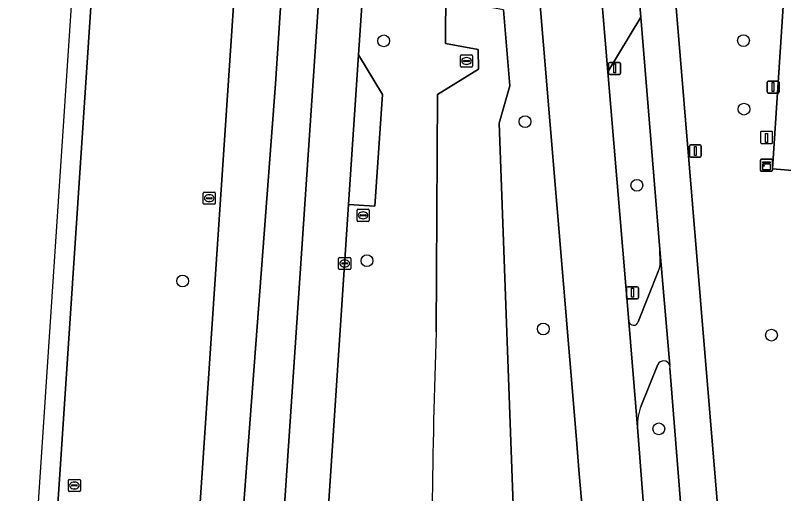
# Model space of a CAD drawing. Extents: x 161848 to 162726, y 385382 to 386521.
# Drawn here: x 161849.2 to 161912.9, y 385423.9 to 385463.5 of the extents above; entities that cross this region are included whole.
import ezdxf

# ---------------------------------------------------------------- set-up
doc = ezdxf.new("R2010")
doc.units = 0
for name, color, linetype in [('IMGEO_Berm_groen', 7, 'Continuous'), ('IMGEO_Berm_open', 7, 'Continuous'), ('IMGEO_Boom', 7, 'Continuous'), ('IMGEO_Fietspad_gesloten', 7, 'Continuous'), ('IMGEO_Groenvoorziening', 7, 'Continuous'), ('IMGEO_Kast', 7, 'Continuous'), ('IMGEO_Kolk', 7, 'Continuous'), ('IMGEO_Laadpaal', 7, 'Continuous'), ('IMGEO_Lichtmast', 7, 'Continuous'), ('IMGEO_Parkeervlak_open', 7, 'Continuous'), ('IMGEO_Rijbaan_regionaal_gesloten', 7, 'Continuous'), ('IMGEO_Rioolput', 7, 'Continuous'), ('IMGEO_Verkeersbordpaal', 7, 'Continuous')]:
    doc.layers.add(name, color=color, linetype=linetype)

msp = doc.modelspace()

# ---------------------------------------------------------------- linework, layer by layer
at = {"layer": 'IMGEO_Berm_groen'}
for points in [[(161850.04, 385383.453), (161861.874, 385384.098), (161862.08, 385387.158), (161862.297, 385390.387), (161862.363, 385391.376), (161862.52, 385393.716), (161862.624, 385395.254), (161862.644, 385395.551), (161869.28, 385494.353), (161879.601, 385646.755), (161879.855, 385650.506), (161886.734, 385752.082)], [(161874.574, 385750), (161867.677, 385647.213), (161867.651, 385646.82), (161861.953, 385561.433), (161857.837, 385500), (161855.913, 385471.284), (161851.499, 385405.07), (161850.815, 385394.94), (161850.796, 385394.661), (161850.693, 385393.125), (161850.535, 385390.787), (161850.467, 385389.779), (161850.266, 385386.806), (161850.248, 385386.532), (161850.04, 385383.453)], [(161891.471, 385540.191), (161898.335, 385458.805), (161901.062, 385463.338), (161897.935, 385500), (161893.77, 385550.12)], [(161889.314, 385454.567), (161890.199, 385457.665), (161889.684, 385463.956), (161888.463, 385464.183), (161886.702, 385502.698), (161885.035, 385488.505), (161884.854, 385461.155), (161887.572, 385460.671), (161887.586, 385459.05), (161884.203, 385456.934), (161884.1, 385437.258)], [(161889.684, 385463.956), (161890.199, 385457.665), (161889.314, 385454.567), (161890.609, 385419.133), (161889.536, 385398.181), (161889.487, 385397.081), (161889.481, 385396.936), (161890.156, 385396.971), (161890.087, 385397.152), (161896.143, 385399.974), (161896.033, 385401.329), (161898.036, 385401.558), (161897.908, 385403.12), (161897.454, 385408.45), (161895.93, 385425.832), (161895.721, 385428.338), (161889.735, 385500.002)], [(161884.1, 385437.258), (161884.203, 385456.934), (161887.586, 385459.05), (161887.572, 385460.671), (161884.854, 385461.155), (161885.035, 385488.505)], [(161878.065, 385466.37), (161877.654, 385460.214), (161879.63, 385456.949), (161879.011, 385447.685), (161876.827, 385447.831), (161874.991, 385420.342), (161877.662, 385420.152), (161877.175, 385412.843), (161878.851, 385412.708), (161878.681, 385410.589), (161877.033, 385410.721), (161876.972, 385409.809), (161876.952, 385409.509), (161876.234, 385398.727), (161873.561, 385398.933), (161873.372, 385396.104), (161873.351, 385395.793), (161873.249, 385394.253), (161873.092, 385391.909), (161873.027, 385390.938), (161872.806, 385387.626), (161872.796, 385387.478), (161872.61, 385384.683)], [(161901.062, 385463.338), (161898.335, 385458.805), (161900.079, 385438.115)], [(161902.656, 385443.08), (161902.632, 385444.087), (161901.062, 385463.338)], [(161882.261, 385401.592), (161882.186, 385400.756), (161882.33, 385400.684), (161889.536, 385398.181), (161890.609, 385419.133), (161889.314, 385454.567)], [(161900.855, 385438.087), (161902.505, 385442.261)], [(161902.467, 385434.563), (161901.097, 385431.142)], [(161905.996, 385402.015), (161905.718, 385406.175), (161903.483, 385434.244)], [(161900.777, 385429.373), (161902.136, 385411.804), (161902.258, 385410.405), (161902.597, 385404.706), (161902.968, 385402.283), (161903.181, 385401.639)]]:
    msp.add_lwpolyline(points, dxfattribs=at)
for centre, radius, start, end in [((161901.492, 385442.871), 1.183, 328.94299, 10.16425), ((161900.471, 385438.22), 0.406, 194.95596, 340.91108), ((162412.287, 385417.466), 528.558, 177.85399, 179.44601), ((162412.287, 385417.466), 528.558, 177.85399, 179.44601), ((161902.95, 385434.324), 0.539, 18.58206, 153.70563), ((161902.949, 385434.324), 0.54, 351.43538, 18.54334), ((161905.392, 385429.452), 4.616, 158.51665, 180.97629)]:
    msp.add_arc(centre, radius, start, end, dxfattribs=at)
at = {"layer": 'IMGEO_Berm_open'}
msp.add_lwpolyline([(161877.654, 385460.214), (161876.827, 385447.831), (161879.011, 385447.685), (161879.63, 385456.949)], close=True, dxfattribs=at)
at = {"layer": 'IMGEO_Boom'}
for centre in [(161879.735, 385461.386), (161909.582, 385461.406), (161909.622, 385455.726), (161891.463, 385454.692), (161900.737, 385449.417), (161878.343, 385443.161), (161863.05, 385441.478), (161892.971, 385437.507), (161911.902, 385436.995), (161902.554, 385429.226)]:
    msp.add_circle(centre, 0.489, dxfattribs=at)
at = {"layer": 'IMGEO_Fietspad_gesloten'}
for points in [[(161899.736, 385645.932), (161896.739, 385646.065), (161894.893, 385615.86), (161894.193, 385607.529), (161893.293, 385589.528), (161893.052, 385569.717), (161893.3, 385560.188), (161893.77, 385550.12), (161897.935, 385500), (161901.062, 385463.338), (161902.632, 385444.087), (161903.461, 385434.496)], [(161909.322, 385399.434), (161909.034, 385401.64), (161908.994, 385402.417), (161909.084, 385402.439), (161908.941, 385404.608), (161901.066, 385499.418), (161901.017, 385500), (161897.98, 385535.282), (161897.422, 385541.766), (161896.288, 385560.512), (161896.078, 385578.311), (161896.226, 385586.953), (161896.941, 385603.267), (161897.42, 385611.148), (161897.796, 385616.102), (161899.736, 385645.932)], [(161903.461, 385434.496), (161902.632, 385444.087), (161902.656, 385443.08)], [(161902.505, 385442.261), (161900.855, 385438.087)], [(161900.079, 385438.115), (161900.777, 385429.373)], [(161901.097, 385431.142), (161902.467, 385434.563)], [(161903.483, 385434.244), (161905.718, 385406.175), (161905.996, 385402.015), (161905.859, 385400.987)]]:
    msp.add_lwpolyline(points, dxfattribs=at)
for centre, radius, start, end in [((161901.492, 385442.871), 1.183, 328.94299, 10.16425), ((161900.471, 385438.22), 0.406, 194.95596, 340.91108), ((161902.95, 385434.324), 0.539, 18.58206, 153.70563), ((161902.949, 385434.324), 0.54, 351.43538, 18.54334), ((161905.392, 385429.452), 4.616, 158.51665, 180.97629)]:
    msp.add_arc(centre, radius, start, end, dxfattribs=at)
at = {"layer": 'IMGEO_Groenvoorziening'}
msp.add_lwpolyline([(161909.084, 385402.439), (161908.994, 385402.417), (161909.034, 385401.64), (161919.121, 385409.529), (161919.509, 385420.403), (161918.799, 385420.451), (161918.939, 385422.345), (161920.48, 385443.216), (161920.699, 385446.942), (161916.773, 385447.176), (161916.98, 385450.354), (161911.984, 385450.773), (161915.225, 385500), (161915.33, 385501.593), (161912.567, 385501.667), (161901.066, 385499.418), (161908.941, 385404.608)], close=True, dxfattribs=at)
at = {"layer": 'IMGEO_Kast'}
for p, q in [((161911.062, 385451.573), (161911.903, 385451.573)), ((161911.903, 385451.573), (161911.062, 385451.573)), ((161910.987, 385450.648), (161910.987, 385451.489)), ((161910.987, 385451.489), (161910.987, 385450.648)), ((161911.987, 385451.498), (161911.987, 385450.657)), ((161911.987, 385450.657), (161911.987, 385451.498)), ((161911.912, 385450.573), (161911.071, 385450.573)), ((161911.071, 385450.573), (161911.912, 385450.573))]:
    msp.add_line(p, q, dxfattribs=at)
for points in [[(161911.182, 385451.363), (161911.782, 385451.363), (161911.782, 385451.278), (161911.182, 385451.278), (161911.182, 385451.363)], [(161911.182, 385451.188), (161911.782, 385451.188), (161911.782, 385450.699), (161911.182, 385450.699), (161911.182, 385451.188)]]:
    msp.add_lwpolyline(points, dxfattribs=at)
msp.add_circle((161911.266, 385451.037), 0.0377, dxfattribs=at)
for centre, start, end in [((161911.065, 385451.495), 92.4484, 184.28452), ((161911.065, 385451.495), 92.4484, 184.28452), ((161911.909, 385451.495), 2.4484, 94.28452), ((161911.909, 385451.495), 2.4484, 94.28452), ((161911.065, 385450.651), 182.4484, 274.28452), ((161911.065, 385450.651), 182.4484, 274.28452), ((161911.909, 385450.651), 272.4484, 4.28452), ((161911.909, 385450.651), 272.4484, 4.28452)]:
    msp.add_arc(centre, 0.0779, start, end, dxfattribs=at)
at = {"layer": 'IMGEO_Kolk'}
for p, q in [((161875.995, 385442.507), (161875.995, 385443.359)), ((161876.07, 385443.433), (161876.922, 385443.433)), ((161876.996, 385443.359), (161876.996, 385442.507)), ((161876.254, 385442.927), (161876.254, 385442.939)), ((161876.692, 385442.89), (161876.294, 385442.89)), ((161876.297, 385442.976), (161876.695, 385442.976)), ((161876.506, 385442.653), (161876.481, 385442.653)), ((161876.483, 385443.213), (161876.508, 385443.213)), ((161876.738, 385442.939), (161876.738, 385442.927)), ((161876.922, 385442.433), (161876.07, 385442.433))]:
    msp.add_line(p, q, dxfattribs=at)
for points in [[(161875.995, 385442.507), (161875.995, 385443.359)], [(161876.07, 385443.433), (161876.922, 385443.433)], [(161876.996, 385443.359), (161876.996, 385442.507)], [(161876.922, 385442.433), (161876.07, 385442.433)]]:
    msp.add_lwpolyline(points, dxfattribs=at)
for centre, radius, start, end in [((161876.072, 385443.357), 0.0765, 91.55205, 178.44795), ((161876.072, 385443.357), 0.0765, 91.55205, 178.44795), ((161876.92, 385443.357), 0.0765, 1.55205, 88.44795), ((161876.92, 385443.357), 0.0765, 1.55205, 88.44795), ((161876.294, 385442.936), 0.0403, 85.87752, 175.75265), ((161876.291, 385442.926), 0.0366, 178.93798, 274.71019), ((161876.695, 385442.933), 0.043, 264.86636, 352.45326), ((161876.699, 385442.938), 0.0386, 1.73085, 96.63898), ((161876.072, 385442.509), 0.0765, 181.55205, 268.44795), ((161876.072, 385442.509), 0.0765, 181.55205, 268.44795), ((161876.92, 385442.509), 0.0765, 271.55205, 358.44795), ((161876.92, 385442.509), 0.0765, 271.55205, 358.44795)]:
    msp.add_arc(centre, radius, start, end, dxfattribs=at)
for centre, major_axis, ratio, start_param, end_param in [((161876.482, 385442.933), (-0.387, 0.002), 0.722429, 4.712389, 7.853982), ((161876.507, 385442.933), (-0.39, 0.002), 0.717154, 1.570796, 4.712389)]:
    msp.add_ellipse(centre, major_axis=major_axis, ratio=ratio, start_param=start_param, end_param=end_param, dxfattribs=at)
at = {"layer": 'IMGEO_Laadpaal'}
for p, q in [((161911, 385453.802), (161911, 385452.961)), ((161911, 385453.802), (161911, 385452.961)), ((161911.916, 385453.886), (161911.075, 385453.886)), ((161911.916, 385453.886), (161911.075, 385453.886)), ((161912, 385452.97), (161912, 385453.811)), ((161912, 385452.97), (161912, 385453.811)), ((161911.084, 385452.886), (161911.925, 385452.886)), ((161911.084, 385452.886), (161911.925, 385452.886))]:
    msp.add_line(p, q, dxfattribs=at)
msp.add_lwpolyline([(161911.415, 385453.699), (161911.575, 385453.699), (161911.575, 385452.966), (161911.415, 385452.966), (161911.415, 385453.699)], dxfattribs=at)
for centre, start, end in [((161911.078, 385453.808), 92.4484, 184.28452), ((161911.078, 385453.808), 92.4484, 184.28452), ((161911.922, 385453.808), 2.4484, 94.28452), ((161911.922, 385453.808), 2.4484, 94.28452), ((161911.078, 385452.964), 182.4484, 274.28452), ((161911.078, 385452.964), 182.4484, 274.28452), ((161911.922, 385452.964), 272.4484, 4.28452), ((161911.922, 385452.964), 272.4484, 4.28452)]:
    msp.add_arc(centre, 0.0779, start, end, dxfattribs=at)
at = {"layer": 'IMGEO_Lichtmast'}
for p, q in [((161898.395, 385458.702), (161898.395, 385459.502)), ((161898.395, 385459.502), (161898.395, 385458.702)), ((161898.495, 385459.602), (161899.285, 385459.602)), ((161899.285, 385459.602), (161898.495, 385459.602)), ((161899.385, 385459.502), (161899.385, 385458.702)), ((161899.385, 385458.702), (161899.385, 385459.502)), ((161899.285, 385458.602), (161898.495, 385458.602)), ((161898.495, 385458.602), (161899.285, 385458.602)), ((161911.541, 385457.155), (161911.541, 385457.955)), ((161911.541, 385457.955), (161911.541, 385457.155)), ((161911.641, 385458.055), (161912.431, 385458.055)), ((161912.431, 385458.055), (161911.641, 385458.055)), ((161912.531, 385457.955), (161912.531, 385457.155)), ((161912.531, 385457.155), (161912.531, 385457.955)), ((161912.431, 385457.055), (161911.641, 385457.055)), ((161911.641, 385457.055), (161912.431, 385457.055)), ((161899.884, 385440.107), (161899.884, 385440.907)), ((161899.884, 385440.907), (161899.884, 385440.107)), ((161899.984, 385441.007), (161900.774, 385441.007)), ((161900.774, 385441.007), (161899.984, 385441.007)), ((161900.874, 385440.907), (161900.874, 385440.107)), ((161900.874, 385440.107), (161900.874, 385440.907)), ((161900.774, 385440.007), (161899.984, 385440.007)), ((161899.984, 385440.007), (161900.774, 385440.007))]:
    msp.add_line(p, q, dxfattribs=at)
for points in [[(161898.815, 385459.477), (161898.965, 385459.477), (161898.965, 385458.727), (161898.815, 385458.727), (161898.815, 385459.477)], [(161911.961, 385457.93), (161912.111, 385457.93), (161912.111, 385457.18), (161911.961, 385457.18), (161911.961, 385457.93)], [(161900.304, 385440.882), (161900.454, 385440.882), (161900.454, 385440.132), (161900.304, 385440.132), (161900.304, 385440.882)]]:
    msp.add_lwpolyline(points, dxfattribs=at)
for centre, start, end in [((161898.495, 385459.502), 90, 180), ((161898.495, 385459.502), 90, 180), ((161899.285, 385459.502), 0, 90), ((161899.285, 385459.502), 360, 90), ((161898.495, 385458.702), 180, 270), ((161898.495, 385458.702), 180, 270), ((161899.285, 385458.702), 270, 0), ((161899.285, 385458.702), 270, 0), ((161911.641, 385457.955), 90, 180), ((161911.641, 385457.955), 90, 180), ((161912.431, 385457.955), 0, 90), ((161912.431, 385457.955), 360, 90), ((161911.641, 385457.155), 180, 270), ((161911.641, 385457.155), 180, 270), ((161912.431, 385457.155), 270, 0), ((161912.431, 385457.155), 270, 0), ((161899.984, 385440.907), 90, 180), ((161899.984, 385440.907), 90, 180), ((161900.774, 385440.907), 0, 90), ((161900.774, 385440.907), 360, 90), ((161899.984, 385440.107), 180, 270), ((161899.984, 385440.107), 180, 270), ((161900.774, 385440.107), 270, 0), ((161900.774, 385440.107), 270, 0)]:
    msp.add_arc(centre, 0.1, start, end, dxfattribs=at)
at = {"layer": 'IMGEO_Parkeervlak_open'}
msp.add_lwpolyline([(161916.98, 385450.354), (161920.255, 385500), (161920.322, 385501.259), (161915.33, 385501.593), (161915.225, 385500), (161911.984, 385450.773)], close=True, dxfattribs=at)
at = {"layer": 'IMGEO_Rijbaan_regionaal_gesloten'}
for points in [[(161849.178, 385394.855), (161850.815, 385394.94), (161851.499, 385405.07), (161855.913, 385471.284), (161857.837, 385500), (161861.953, 385561.433), (161867.651, 385646.82), (161867.677, 385647.213), (161865.968, 385647.294), (161861.764, 385584.094)], [(161883.172, 385646.619), (161879.601, 385646.755), (161869.28, 385494.353), (161862.644, 385395.551), (161866.06, 385395.668), (161870.754, 385457.834)], [(161886.367, 385646.496), (161883.172, 385646.619), (161870.754, 385457.834), (161866.06, 385395.668), (161869.681, 385395.908), (161877.461, 385510.837)]]:
    msp.add_lwpolyline(points, close=True, dxfattribs=at)
for points in [[(161884.653, 385550.506), (161886.055, 385589.424), (161890.2, 385646.349), (161886.367, 385646.496), (161877.461, 385510.837), (161869.681, 385395.908), (161873.351, 385395.793), (161873.372, 385396.104), (161873.561, 385398.933), (161874.991, 385420.342)], [(161874.991, 385420.342), (161876.827, 385447.831), (161877.654, 385460.214), (161878.065, 385466.37), (161879.706, 385488.873), (161882.677, 385534.528), (161883.659, 385549.609)], [(161885.637, 385549.056), (161889.735, 385500.002), (161895.721, 385428.338), (161895.93, 385425.832), (161897.454, 385408.45), (161897.908, 385403.12), (161898.036, 385401.558), (161898.073, 385401.109), (161898.218, 385399.409), (161898.406, 385397.111)], [(161903.952, 385399.317), (161903.181, 385401.639), (161902.968, 385402.283), (161902.597, 385404.706), (161902.258, 385410.405), (161902.136, 385411.804), (161900.777, 385429.373), (161900.079, 385438.115), (161898.335, 385458.805), (161891.471, 385540.191)]]:
    msp.add_lwpolyline(points, dxfattribs=at)
at = {"layer": 'IMGEO_Rioolput'}
for p, q in [((161886.103, 385459.29), (161886.103, 385460.142)), ((161886.178, 385460.216), (161887.03, 385460.216)), ((161886.591, 385459.996), (161886.616, 385459.996)), ((161887.104, 385460.142), (161887.104, 385459.29)), ((161887.03, 385459.216), (161886.178, 385459.216)), ((161886.362, 385459.71), (161886.362, 385459.722)), ((161886.8, 385459.673), (161886.402, 385459.673)), ((161886.405, 385459.759), (161886.803, 385459.759)), ((161886.614, 385459.436), (161886.589, 385459.436)), ((161886.846, 385459.722), (161886.846, 385459.71)), ((161864.765, 385447.916), (161864.765, 385448.768)), ((161864.84, 385448.842), (161865.692, 385448.842)), ((161865.024, 385448.336), (161865.024, 385448.348)), ((161865.067, 385448.385), (161865.465, 385448.385)), ((161865.253, 385448.622), (161865.278, 385448.622)), ((161865.508, 385448.348), (161865.508, 385448.336)), ((161865.766, 385448.768), (161865.766, 385447.916)), ((161865.692, 385447.842), (161864.84, 385447.842)), ((161865.462, 385448.299), (161865.064, 385448.299)), ((161865.276, 385448.062), (161865.251, 385448.062)), ((161877.524, 385446.5), (161877.524, 385447.352)), ((161877.599, 385447.426), (161878.451, 385447.426)), ((161878.012, 385447.206), (161878.037, 385447.206)), ((161878.525, 385447.352), (161878.525, 385446.5)), ((161878.451, 385446.426), (161877.599, 385446.426)), ((161877.783, 385446.92), (161877.783, 385446.932)), ((161878.221, 385446.883), (161877.823, 385446.883)), ((161877.826, 385446.969), (161878.224, 385446.969)), ((161878.035, 385446.646), (161878.01, 385446.646)), ((161878.267, 385446.932), (161878.267, 385446.92)), ((161853.575, 385424.11), (161853.575, 385424.962)), ((161853.65, 385425.036), (161854.502, 385425.036)), ((161854.063, 385424.816), (161854.088, 385424.816)), ((161854.576, 385424.962), (161854.576, 385424.11)), ((161853.834, 385424.53), (161853.834, 385424.542)), ((161854.272, 385424.493), (161853.874, 385424.493)), ((161853.877, 385424.579), (161854.275, 385424.579)), ((161854.086, 385424.256), (161854.061, 385424.256)), ((161854.318, 385424.542), (161854.318, 385424.53)), ((161854.502, 385424.036), (161853.65, 385424.036))]:
    msp.add_line(p, q, dxfattribs=at)
for points in [[(161886.103, 385459.29), (161886.103, 385460.142)], [(161886.178, 385460.216), (161887.03, 385460.216)], [(161887.104, 385460.142), (161887.104, 385459.29)], [(161887.03, 385459.216), (161886.178, 385459.216)], [(161864.765, 385447.916), (161864.765, 385448.768)], [(161864.84, 385448.842), (161865.692, 385448.842)], [(161865.766, 385448.768), (161865.766, 385447.916)], [(161865.692, 385447.842), (161864.84, 385447.842)], [(161877.524, 385446.5), (161877.524, 385447.352)], [(161877.599, 385447.426), (161878.451, 385447.426)], [(161878.525, 385447.352), (161878.525, 385446.5)], [(161878.451, 385446.426), (161877.599, 385446.426)], [(161853.575, 385424.11), (161853.575, 385424.962)], [(161853.65, 385425.036), (161854.502, 385425.036)], [(161854.576, 385424.962), (161854.576, 385424.11)], [(161854.502, 385424.036), (161853.65, 385424.036)]]:
    msp.add_lwpolyline(points, dxfattribs=at)
for centre, radius, start, end in [((161886.18, 385460.14), 0.0765, 91.55205, 178.44795), ((161886.18, 385460.14), 0.0765, 91.55205, 178.44795), ((161887.028, 385460.14), 0.0765, 1.55205, 88.44795), ((161887.028, 385460.14), 0.0765, 1.55205, 88.44795), ((161886.18, 385459.292), 0.0765, 181.55205, 268.44795), ((161886.18, 385459.292), 0.0765, 181.55205, 268.44795), ((161886.402, 385459.719), 0.0403, 85.87752, 175.75265), ((161886.399, 385459.709), 0.0366, 178.93798, 274.71019), ((161886.803, 385459.716), 0.043, 264.86636, 352.45326), ((161886.807, 385459.721), 0.0386, 1.73085, 96.63898), ((161887.028, 385459.292), 0.0765, 271.55205, 358.44795), ((161887.028, 385459.292), 0.0765, 271.55205, 358.44795), ((161864.842, 385448.766), 0.0765, 91.55205, 178.44795), ((161864.842, 385448.766), 0.0765, 91.55205, 178.44795), ((161865.064, 385448.345), 0.0403, 85.87752, 175.75265), ((161865.061, 385448.335), 0.0366, 178.93798, 274.71019), ((161865.465, 385448.342), 0.043, 264.86636, 352.45326), ((161865.469, 385448.347), 0.0386, 1.73085, 96.63898), ((161865.69, 385448.766), 0.0765, 1.55205, 88.44795), ((161865.69, 385448.766), 0.0765, 1.55205, 88.44795), ((161864.842, 385447.918), 0.0765, 181.55205, 268.44795), ((161864.842, 385447.918), 0.0765, 181.55205, 268.44795), ((161865.69, 385447.918), 0.0765, 271.55205, 358.44795), ((161865.69, 385447.918), 0.0765, 271.55205, 358.44795), ((161877.601, 385447.35), 0.0765, 91.55205, 178.44795), ((161877.601, 385447.35), 0.0765, 91.55205, 178.44795), ((161878.449, 385447.35), 0.0765, 1.55205, 88.44795), ((161878.449, 385447.35), 0.0765, 1.55205, 88.44795), ((161877.601, 385446.502), 0.0765, 181.55205, 268.44795), ((161877.601, 385446.502), 0.0765, 181.55205, 268.44795), ((161877.823, 385446.929), 0.0403, 85.87752, 175.75265), ((161877.82, 385446.919), 0.0366, 178.93798, 274.71019), ((161878.224, 385446.926), 0.043, 264.86636, 352.45326), ((161878.228, 385446.931), 0.0386, 1.73085, 96.63898), ((161878.449, 385446.502), 0.0765, 271.55205, 358.44795), ((161878.449, 385446.502), 0.0765, 271.55205, 358.44795), ((161853.652, 385424.96), 0.0765, 91.55205, 178.44795), ((161853.652, 385424.96), 0.0765, 91.55205, 178.44795), ((161854.5, 385424.96), 0.0765, 1.55205, 88.44795), ((161854.5, 385424.96), 0.0765, 1.55205, 88.44795), ((161853.652, 385424.112), 0.0765, 181.55205, 268.44795), ((161853.652, 385424.112), 0.0765, 181.55205, 268.44795), ((161853.874, 385424.539), 0.0403, 85.87752, 175.75265), ((161853.871, 385424.529), 0.0366, 178.93798, 274.71019), ((161854.275, 385424.536), 0.043, 264.86636, 352.45326), ((161854.279, 385424.541), 0.0386, 1.73085, 96.63898), ((161854.5, 385424.112), 0.0765, 271.55205, 358.44795), ((161854.5, 385424.112), 0.0765, 271.55205, 358.44795)]:
    msp.add_arc(centre, radius, start, end, dxfattribs=at)
for centre, major_axis, ratio, start_param, end_param in [((161886.59, 385459.716), (-0.387, 0.002), 0.722429, 4.712389, 7.853982), ((161886.615, 385459.716), (-0.39, 0.002), 0.717154, 1.570796, 4.712389), ((161865.252, 385448.342), (-0.387, 0.002), 0.722429, 4.712389, 7.853982), ((161865.277, 385448.342), (-0.39, 0.002), 0.717154, 1.570796, 4.712389), ((161878.011, 385446.926), (-0.387, 0.002), 0.722429, 4.712389, 7.853982), ((161878.036, 385446.926), (-0.39, 0.002), 0.717154, 1.570796, 4.712389), ((161854.062, 385424.536), (-0.387, 0.002), 0.722429, 4.712389, 7.853982), ((161854.087, 385424.536), (-0.39, 0.002), 0.717154, 1.570796, 4.712389)]:
    msp.add_ellipse(centre, major_axis=major_axis, ratio=ratio, start_param=start_param, end_param=end_param, dxfattribs=at)
at = {"layer": 'IMGEO_Verkeersbordpaal'}
for p, q in [((161905.089, 385451.856), (161905.089, 385452.656)), ((161905.089, 385452.656), (161905.089, 385451.856)), ((161905.189, 385452.756), (161905.979, 385452.756)), ((161905.979, 385452.756), (161905.189, 385452.756)), ((161906.079, 385452.656), (161906.079, 385451.856)), ((161906.079, 385451.856), (161906.079, 385452.656)), ((161905.979, 385451.756), (161905.189, 385451.756)), ((161905.189, 385451.756), (161905.979, 385451.756))]:
    msp.add_line(p, q, dxfattribs=at)
msp.add_lwpolyline([(161905.509, 385452.631), (161905.659, 385452.631), (161905.659, 385451.881), (161905.509, 385451.881), (161905.509, 385452.631)], dxfattribs=at)
for centre, start, end in [((161905.189, 385452.656), 90, 180), ((161905.189, 385452.656), 90, 180), ((161905.979, 385452.656), 0, 90), ((161905.979, 385452.656), 360, 90), ((161905.189, 385451.856), 180, 270), ((161905.189, 385451.856), 180, 270), ((161905.979, 385451.856), 270, 0), ((161905.979, 385451.856), 270, 0)]:
    msp.add_arc(centre, 0.1, start, end, dxfattribs=at)

doc.saveas('drawing.dxf')
